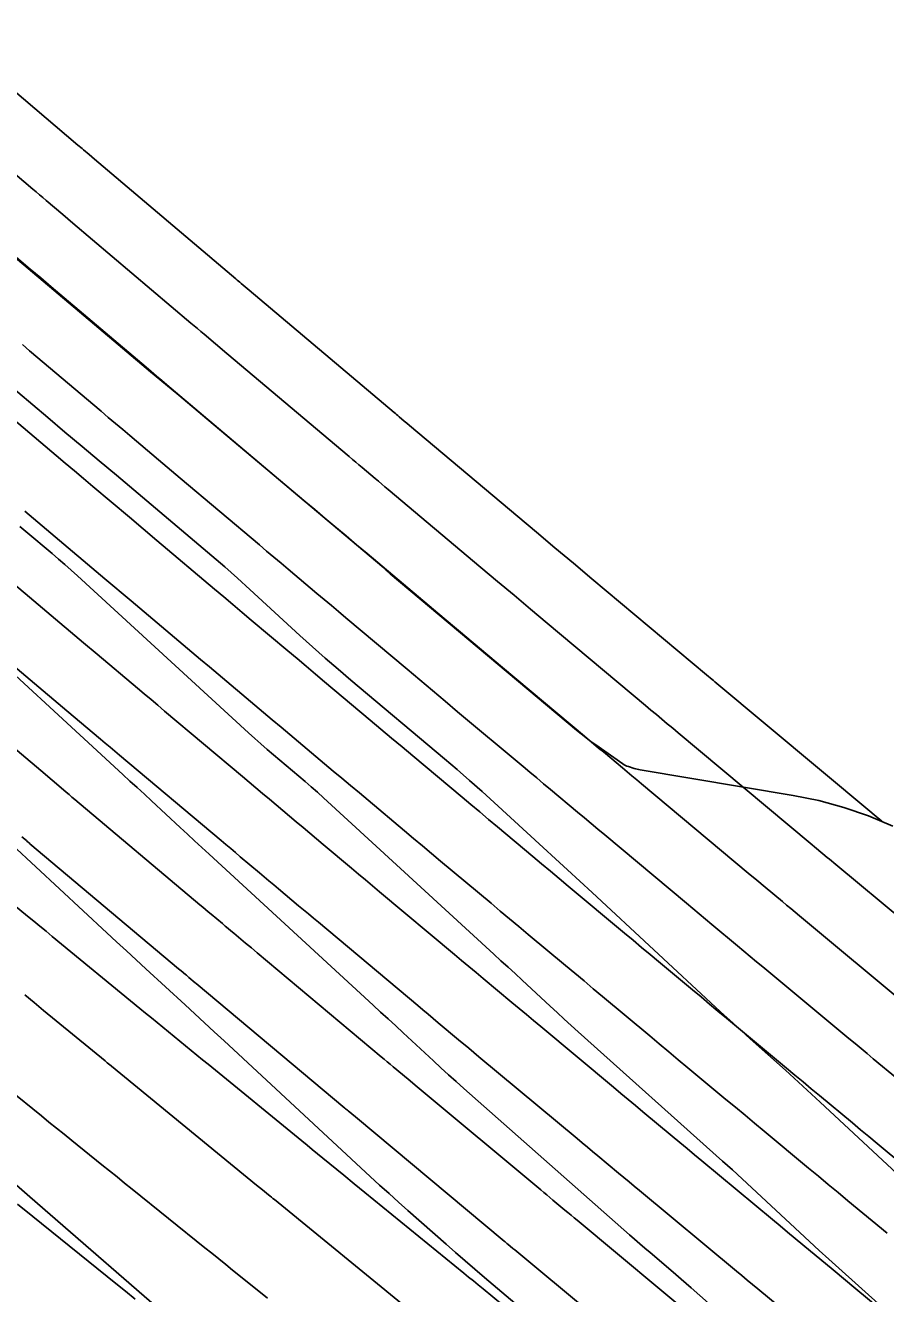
# Model space of a CAD drawing. Extents: x 1005228 to 1008882, y 1883389 to 1885754.
# Drawn here: x 1007324.4 to 1007365.6, y 1885188.6 to 1885249.3 of the extents above; entities that cross this region are included whole.
import ezdxf

# ---------------------------------------------------------------- set-up
doc = ezdxf.new("R2010")
doc.units = 0
for name, color, linetype in [('ATDIMS', 7, 'Continuous'), ('C-ANNO-NOTE', 7, 'Continuous'), ('S_BRIDGE', 7, 'Continuous'), ('TSOBSTACLE', 7, 'Continuous')]:
    doc.layers.add(name, color=color, linetype=linetype)

msp = doc.modelspace()

# ---------------------------------------------------------------- linework, layer by layer
at = {"layer": 'ATDIMS'}
for points in [[(1007369.786, 1885203.681), (1007363.191, 1885209.167), (1007363.088, 1885209.253), (1007362.985, 1885209.338), (1007362.883, 1885209.424), (1007362.78, 1885209.509), (1007362.267, 1885209.937), (1007361.96, 1885210.194), (1007355.646, 1885215.467), (1007355.515, 1885215.576), (1007355.385, 1885215.685), (1007355.255, 1885215.794), (1007355.125, 1885215.903), (1007354.604, 1885216.339), (1007354.344, 1885216.557), (1007354.083, 1885216.775), (1007349.381, 1885220.717), (1007348.589, 1885221.381), (1007347.797, 1885222.046), (1007347.005, 1885222.711), (1007346.214, 1885223.376), (1007341.777, 1885227.107), (1007341.621, 1885227.238), (1007341.465, 1885227.369), (1007341.309, 1885227.5), (1007341.153, 1885227.631), (1007340.53, 1885228.156), (1007340.374, 1885228.287), (1007340.219, 1885228.418), (1007340.063, 1885228.549), (1007339.907, 1885228.681), (1007334.062, 1885233.613), (1007332.965, 1885234.54), (1007332.808, 1885234.672), (1007332.651, 1885234.804), (1007332.494, 1885234.937), (1007332.338, 1885235.07), (1007326.691, 1885239.852), (1007326.212, 1885240.258), (1007325.415, 1885240.934), (1007325.255, 1885241.069), (1007325.096, 1885241.204), (1007324.936, 1885241.339), (1007324.777, 1885241.475), (1007319.146, 1885246.26)], [(1007367.785, 1885185.852), (1007364.148, 1885188.867), (1007363.06, 1885189.769), (1007361.609, 1885190.972), (1007361.247, 1885191.273), (1007360.884, 1885191.573), (1007360.522, 1885191.874), (1007360.16, 1885192.176), (1007356.776, 1885194.991), (1007356.423, 1885195.285), (1007356.071, 1885195.578), (1007355.719, 1885195.871), (1007355.366, 1885196.164), (1007353.957, 1885197.336), (1007353.605, 1885197.63), (1007353.253, 1885197.923), (1007352.901, 1885198.217), (1007352.549, 1885198.51), (1007349.074, 1885201.411), (1007348.73, 1885201.699), (1007348.386, 1885201.986), (1007348.042, 1885202.274), (1007347.697, 1885202.561), (1007346.32, 1885203.711), (1007345.976, 1885203.998), (1007345.632, 1885204.286), (1007345.288, 1885204.574), (1007344.945, 1885204.862), (1007341.358, 1885207.867), (1007341.025, 1885208.147), (1007340.691, 1885208.426), (1007340.358, 1885208.706), (1007340.024, 1885208.985), (1007338.669, 1885210.121), (1007338.346, 1885210.392), (1007338.023, 1885210.663), (1007337.701, 1885210.934), (1007337.378, 1885211.205), (1007336.088, 1885212.29), (1007335.766, 1885212.561), (1007335.443, 1885212.832), (1007335.121, 1885213.104), (1007334.798, 1885213.375), (1007331.073, 1885216.51), (1007330.749, 1885216.782), (1007330.427, 1885217.054), (1007330.104, 1885217.326), (1007329.781, 1885217.598), (1007327.845, 1885219.232), (1007327.199, 1885219.777), (1007323.484, 1885222.912)], [(1007324.041, 1885192.921), (1007324.78, 1885192.325), (1007328.75, 1885189.125), (1007329.213, 1885188.752), (1007329.676, 1885188.378)]]:
    msp.add_lwpolyline(points, dxfattribs=at)
at = {"layer": 'C-ANNO-NOTE'}
for points in [[(1007365.918, 1885211.004), (1007364.76, 1885211.49), (1007363.578, 1885211.897), (1007362.372, 1885212.224), (1007361.142, 1885212.471), (1007353.83, 1885213.696), (1007353.758, 1885213.709), (1007353.687, 1885213.725), (1007353.616, 1885213.743), (1007353.545, 1885213.763), (1007353.265, 1885213.85), (1007353.196, 1885213.874), (1007353.13, 1885213.903), (1007353.066, 1885213.938), (1007353.005, 1885213.977), (1007351.704, 1885214.889), (1007351.47, 1885215.058), (1007351.239, 1885215.231), (1007351.012, 1885215.41), (1007350.788, 1885215.593), (1007341.876, 1885223.079), (1007341.85, 1885223.101), (1007341.823, 1885223.124), (1007341.797, 1885223.147), (1007341.771, 1885223.171), (1007341.668, 1885223.265), (1007341.642, 1885223.289), (1007341.616, 1885223.312), (1007341.59, 1885223.335), (1007341.563, 1885223.358), (1007333.096, 1885230.481), (1007331.751, 1885231.612), (1007330.406, 1885232.743), (1007329.062, 1885233.875), (1007327.717, 1885235.006), (1007319.825, 1885241.648)], [(1007321.884, 1885233.58), (1007325.488, 1885230.547), (1007326.308, 1885229.857), (1007327.128, 1885229.167), (1007327.948, 1885228.477), (1007328.768, 1885227.787), (1007332.721, 1885224.462), (1007333.339, 1885223.936), (1007333.952, 1885223.403), (1007334.559, 1885222.864), (1007335.16, 1885222.319), (1007337.553, 1885220.123), (1007338.154, 1885219.577), (1007338.761, 1885219.039), (1007339.374, 1885218.506), (1007339.993, 1885217.981), (1007344.464, 1885214.225), (1007345.069, 1885213.711), (1007345.669, 1885213.191), (1007346.263, 1885212.663), (1007346.851, 1885212.13), (1007349.191, 1885209.981), (1007349.776, 1885209.444), (1007350.36, 1885208.905), (1007350.943, 1885208.366), (1007351.526, 1885207.827), (1007357.431, 1885202.349), (1007357.845, 1885201.966), (1007358.262, 1885201.585), (1007358.679, 1885201.206), (1007359.099, 1885200.829), (1007360.779, 1885199.323), (1007361.199, 1885198.945), (1007361.616, 1885198.566), (1007362.031, 1885198.184), (1007362.445, 1885197.801), (1007370.68, 1885190.124)], [(1007368.672, 1885185.058), (1007363.331, 1885189.857), (1007362.863, 1885190.279), (1007362.398, 1885190.703), (1007361.934, 1885191.13), (1007361.473, 1885191.558), (1007359.63, 1885193.275), (1007359.168, 1885193.704), (1007358.705, 1885194.13), (1007358.239, 1885194.553), (1007357.771, 1885194.975), (1007350.869, 1885201.159), (1007350.529, 1885201.465), (1007350.191, 1885201.772), (1007349.854, 1885202.08), (1007349.518, 1885202.391), (1007348.177, 1885203.634), (1007347.842, 1885203.945), (1007347.506, 1885204.255), (1007347.17, 1885204.565), (1007346.834, 1885204.874), (1007338.684, 1885212.355), (1007338.391, 1885212.621), (1007338.095, 1885212.884), (1007337.796, 1885213.143), (1007337.495, 1885213.4), (1007336.282, 1885214.418), (1007335.981, 1885214.674), (1007335.682, 1885214.933), (1007335.386, 1885215.196), (1007335.093, 1885215.462), (1007326.902, 1885222.977), (1007326.605, 1885223.247), (1007326.304, 1885223.514), (1007326.001, 1885223.778), (1007325.695, 1885224.038), (1007324.44, 1885225.094), (1007324.144, 1885225.342)], [(1007321.504, 1885212.22), (1007328.315, 1885205.903), (1007328.782, 1885205.471), (1007329.248, 1885205.04), (1007329.715, 1885204.609), (1007330.183, 1885204.178), (1007332.054, 1885202.457), (1007332.522, 1885202.026), (1007332.989, 1885201.595), (1007333.456, 1885201.163), (1007333.922, 1885200.731), (1007340.916, 1885194.246), (1007341.363, 1885193.834), (1007341.813, 1885193.425), (1007342.265, 1885193.018), (1007342.719, 1885192.614), (1007344.542, 1885191.004), (1007344.999, 1885190.603), (1007345.458, 1885190.204), (1007345.918, 1885189.807), (1007346.381, 1885189.413), (1007351.889, 1885184.746)], [(1007332.046, 1885186.825), (1007324.637, 1885193.264), (1007323.348, 1885194.385)]]:
    msp.add_lwpolyline(points, dxfattribs=at)
at = {"layer": 'S_BRIDGE'}
msp.add_lwpolyline([(1007321.047, 1885220.865), (1007329.074, 1885213.479), (1007329.419, 1885213.161), (1007329.764, 1885212.843), (1007330.108, 1885212.525), (1007330.452, 1885212.207), (1007331.826, 1885210.932), (1007332.17, 1885210.613), (1007332.515, 1885210.295), (1007332.859, 1885209.977), (1007333.204, 1885209.659), (1007341.048, 1885202.443), (1007341.41, 1885202.11), (1007341.771, 1885201.776), (1007342.132, 1885201.443), (1007342.493, 1885201.108), (1007343.935, 1885199.771), (1007344.296, 1885199.438), (1007344.66, 1885199.107), (1007345.025, 1885198.778), (1007345.393, 1885198.452), (1007353.317, 1885191.453), (1007353.561, 1885191.238), (1007353.807, 1885191.025), (1007354.053, 1885190.813), (1007354.301, 1885190.602), (1007355.293, 1885189.761), (1007355.541, 1885189.55), (1007355.787, 1885189.337), (1007356.033, 1885189.124), (1007356.277, 1885188.909), (1007365.145, 1885181.052)], dxfattribs=at)
at = {"layer": 'TSOBSTACLE'}
for points in [[(1007365.385, 1885211.244), (1007364.932, 1885211.621), (1007364.918, 1885211.633), (1007357.401, 1885217.91), (1007357.336, 1885217.964), (1007357.27, 1885218.019), (1007357.009, 1885218.238), (1007351.524, 1885222.836), (1007350.638, 1885223.579), (1007349.752, 1885224.322), (1007348.866, 1885225.066), (1007347.981, 1885225.81), (1007342.793, 1885230.173), (1007342.67, 1885230.277), (1007342.546, 1885230.38), (1007342.3, 1885230.587), (1007342.239, 1885230.639), (1007342.177, 1885230.691), (1007342.116, 1885230.743), (1007342.054, 1885230.795), (1007335.117, 1885236.648), (1007334.739, 1885236.967), (1007334.676, 1885237.021), (1007334.613, 1885237.074), (1007334.55, 1885237.127), (1007334.487, 1885237.18), (1007327.727, 1885242.907), (1007327.461, 1885243.132), (1007327.195, 1885243.357), (1007327.128, 1885243.414), (1007327.062, 1885243.47), (1007326.996, 1885243.526), (1007326.929, 1885243.583), (1007320.189, 1885249.311)], [(1007323.634, 1885238.51), (1007324.645, 1885237.654), (1007325.15, 1885237.226), (1007325.656, 1885236.798), (1007330.188, 1885232.959), (1007330.438, 1885232.747), (1007330.689, 1885232.535), (1007330.939, 1885232.323), (1007331.19, 1885232.112), (1007332.944, 1885230.632), (1007337.761, 1885226.567), (1007338.01, 1885226.356), (1007338.26, 1885226.145), (1007338.51, 1885225.935), (1007338.76, 1885225.724), (1007339.761, 1885224.883), (1007340.011, 1885224.672), (1007340.261, 1885224.462), (1007340.511, 1885224.251), (1007340.761, 1885224.041), (1007344.447, 1885220.942), (1007345.144, 1885220.355), (1007345.842, 1885219.769), (1007346.54, 1885219.183), (1007347.239, 1885218.597), (1007351.158, 1885215.313), (1007351.386, 1885215.122), (1007351.613, 1885214.931), (1007351.841, 1885214.74), (1007352.069, 1885214.549), (1007352.979, 1885213.786), (1007353.207, 1885213.596), (1007353.435, 1885213.405), (1007353.662, 1885213.214), (1007353.89, 1885213.024), (1007359.001, 1885208.756), (1007359.409, 1885208.416), (1007359.816, 1885208.076), (1007360.631, 1885207.395), (1007360.835, 1885207.225), (1007361.039, 1885207.055), (1007361.243, 1885206.885), (1007361.447, 1885206.715), (1007366.802, 1885202.26)], [(1007366.133, 1885198.914), (1007364.976, 1885199.877), (1007364.687, 1885200.118), (1007364.397, 1885200.358), (1007364.108, 1885200.599), (1007363.819, 1885200.84), (1007359.703, 1885204.264), (1007359.397, 1885204.518), (1007359.092, 1885204.772), (1007358.787, 1885205.026), (1007358.482, 1885205.281), (1007357.263, 1885206.299), (1007356.958, 1885206.554), (1007356.653, 1885206.808), (1007356.348, 1885207.063), (1007356.043, 1885207.318), (1007352.135, 1885210.581), (1007351.809, 1885210.853), (1007351.484, 1885211.125), (1007351.159, 1885211.398), (1007350.834, 1885211.67), (1007349.533, 1885212.76), (1007349.208, 1885213.032), (1007348.883, 1885213.305), (1007348.558, 1885213.577), (1007348.233, 1885213.85), (1007345.096, 1885216.478), (1007344.492, 1885216.985), (1007343.888, 1885217.493), (1007343.283, 1885218), (1007342.679, 1885218.508), (1007339.745, 1885220.975), (1007339.401, 1885221.265), (1007339.056, 1885221.554), (1007338.712, 1885221.844), (1007338.368, 1885222.134), (1007336.99, 1885223.293), (1007336.646, 1885223.583), (1007336.302, 1885223.873), (1007335.958, 1885224.163), (1007335.614, 1885224.453), (1007331.825, 1885227.65), (1007330.792, 1885228.522), (1007329.415, 1885229.684), (1007329.071, 1885229.975), (1007328.726, 1885230.266), (1007328.382, 1885230.556), (1007328.039, 1885230.848), (1007324.62, 1885233.743), (1007324.274, 1885234.036)], [(1007368.632, 1885192.944), (1007365.557, 1885195.493), (1007365.163, 1885195.82), (1007364.769, 1885196.147), (1007364.376, 1885196.474), (1007363.982, 1885196.801), (1007362.409, 1885198.11), (1007362.015, 1885198.438), (1007361.622, 1885198.765), (1007361.228, 1885199.092), (1007360.835, 1885199.419), (1007357.959, 1885201.812), (1007357.552, 1885202.151), (1007357.146, 1885202.489), (1007356.74, 1885202.828), (1007356.333, 1885203.167), (1007354.709, 1885204.523), (1007354.303, 1885204.862), (1007353.897, 1885205.201), (1007353.491, 1885205.54), (1007353.085, 1885205.879), (1007350.38, 1885208.138), (1007349.957, 1885208.492), (1007349.534, 1885208.846), (1007349.111, 1885209.2), (1007348.688, 1885209.554), (1007346.997, 1885210.97), (1007346.575, 1885211.324), (1007346.152, 1885211.679), (1007345.73, 1885212.033), (1007345.307, 1885212.387), (1007342.954, 1885214.359), (1007342.443, 1885214.788), (1007341.933, 1885215.216), (1007341.422, 1885215.645), (1007340.912, 1885216.074), (1007338.729, 1885217.909), (1007338.291, 1885218.278), (1007337.852, 1885218.647), (1007337.413, 1885219.016), (1007336.975, 1885219.385), (1007335.22, 1885220.861), (1007334.782, 1885221.23), (1007334.344, 1885221.6), (1007333.905, 1885221.969), (1007333.467, 1885222.339), (1007330.707, 1885224.668), (1007329.393, 1885225.777), (1007327.64, 1885227.256), (1007327.202, 1885227.626), (1007326.764, 1885227.996), (1007326.326, 1885228.366), (1007325.889, 1885228.737), (1007323.584, 1885230.689)], [(1007365.646, 1885191.522), (1007363.766, 1885193.081), (1007363.296, 1885193.47), (1007362.827, 1885193.86), (1007362.357, 1885194.25), (1007361.888, 1885194.64), (1007359.758, 1885196.413), (1007359.302, 1885196.792), (1007358.846, 1885197.171), (1007358.391, 1885197.551), (1007357.935, 1885197.93), (1007356.111, 1885199.447), (1007355.655, 1885199.827), (1007355.199, 1885200.206), (1007354.744, 1885200.586), (1007354.288, 1885200.966), (1007352.031, 1885202.851), (1007351.586, 1885203.222), (1007351.142, 1885203.594), (1007350.697, 1885203.965), (1007350.252, 1885204.337), (1007348.472, 1885205.823), (1007348.028, 1885206.194), (1007347.583, 1885206.566), (1007347.138, 1885206.938), (1007346.694, 1885207.31), (1007344.283, 1885209.331), (1007343.852, 1885209.692), (1007343.422, 1885210.053), (1007342.991, 1885210.413), (1007342.561, 1885210.774), (1007340.811, 1885212.24), (1007340.395, 1885212.59), (1007339.978, 1885212.94), (1007339.562, 1885213.289), (1007339.145, 1885213.639), (1007337.48, 1885215.04), (1007337.064, 1885215.39), (1007336.647, 1885215.74), (1007336.231, 1885216.09), (1007335.815, 1885216.44), (1007333.218, 1885218.626), (1007332.801, 1885218.976), (1007332.385, 1885219.327), (1007331.969, 1885219.678), (1007331.553, 1885220.029), (1007329.473, 1885221.784), (1007328.225, 1885222.837), (1007325.632, 1885225.025), (1007325.217, 1885225.376), (1007324.802, 1885225.726), (1007324.387, 1885226.077)], [(1007360.474, 1885188.016), (1007359.452, 1885188.863), (1007359.197, 1885189.075), (1007358.941, 1885189.287), (1007358.686, 1885189.499), (1007358.431, 1885189.711), (1007353.793, 1885193.57), (1007353.544, 1885193.777), (1007353.296, 1885193.984), (1007353.047, 1885194.191), (1007352.798, 1885194.398), (1007351.803, 1885195.226), (1007351.555, 1885195.433), (1007351.306, 1885195.64), (1007351.057, 1885195.847), (1007350.809, 1885196.054), (1007346.117, 1885199.972), (1007345.63, 1885200.379), (1007345.143, 1885200.786), (1007344.169, 1885201.599), (1007343.925, 1885201.803), (1007343.682, 1885202.006), (1007343.438, 1885202.21), (1007343.195, 1885202.414), (1007338.434, 1885206.404), (1007338.197, 1885206.602), (1007337.961, 1885206.8), (1007337.724, 1885206.998), (1007337.488, 1885207.197), (1007336.527, 1885208.002), (1007336.298, 1885208.194), (1007336.069, 1885208.386), (1007335.84, 1885208.579), (1007335.611, 1885208.771), (1007334.696, 1885209.54), (1007334.467, 1885209.733), (1007334.239, 1885209.925), (1007334.01, 1885210.117), (1007333.781, 1885210.31), (1007328.927, 1885214.394), (1007328.698, 1885214.588), (1007328.468, 1885214.781), (1007328.238, 1885214.975), (1007328.009, 1885215.168), (1007326.403, 1885216.523), (1007321.336, 1885220.799)], [(1007356.703, 1885187.246), (1007350.811, 1885192.149), (1007350.665, 1885192.27), (1007350.52, 1885192.391), (1007350.375, 1885192.511), (1007350.23, 1885192.632), (1007349.649, 1885193.115), (1007349.504, 1885193.236), (1007349.359, 1885193.357), (1007349.214, 1885193.478), (1007349.069, 1885193.599), (1007343.16, 1885198.533), (1007342.731, 1885198.891), (1007342.017, 1885199.488), (1007341.874, 1885199.607), (1007341.731, 1885199.726), (1007341.588, 1885199.846), (1007341.445, 1885199.965), (1007335.509, 1885204.94), (1007335.23, 1885205.174), (1007334.951, 1885205.408), (1007334.384, 1885205.883), (1007334.249, 1885205.997), (1007334.114, 1885206.11), (1007333.979, 1885206.223), (1007333.844, 1885206.337), (1007333.304, 1885206.791), (1007333.169, 1885206.904), (1007333.034, 1885207.018), (1007332.899, 1885207.131), (1007332.764, 1885207.245), (1007326.782, 1885212.279), (1007326.646, 1885212.393), (1007326.509, 1885212.508), (1007326.373, 1885212.623), (1007326.237, 1885212.738), (1007325.148, 1885213.657), (1007319.188, 1885218.686)], [(1007324.251, 1885210.488), (1007324.465, 1885210.308), (1007324.508, 1885210.271), (1007324.551, 1885210.235), (1007324.594, 1885210.199), (1007324.637, 1885210.163), (1007331.747, 1885204.18), (1007331.871, 1885204.076), (1007332.077, 1885203.903), (1007332.118, 1885203.868), (1007332.159, 1885203.833), (1007332.2, 1885203.799), (1007332.242, 1885203.764), (1007332.542, 1885203.512), (1007332.585, 1885203.477), (1007339.696, 1885197.517), (1007339.738, 1885197.482), (1007339.78, 1885197.447), (1007339.823, 1885197.411), (1007339.865, 1885197.376), (1007340.203, 1885197.094), (1007347.33, 1885191.143), (1007347.371, 1885191.108), (1007347.413, 1885191.074), (1007347.454, 1885191.039), (1007347.496, 1885191.004), (1007347.745, 1885190.797), (1007347.828, 1885190.728), (1007354.974, 1885184.782)], [(1007347.246, 1885188.109), (1007346.316, 1885188.864), (1007346.084, 1885189.053), (1007345.851, 1885189.242), (1007345.619, 1885189.431), (1007345.387, 1885189.621), (1007340.657, 1885193.479), (1007340.154, 1885193.889), (1007339.651, 1885194.3), (1007338.645, 1885195.121), (1007338.393, 1885195.326), (1007338.142, 1885195.531), (1007337.89, 1885195.737), (1007337.639, 1885195.942), (1007333.163, 1885199.607), (1007332.891, 1885199.83), (1007332.619, 1885200.053), (1007332.347, 1885200.275), (1007332.075, 1885200.498), (1007330.987, 1885201.389), (1007330.715, 1885201.611), (1007330.443, 1885201.834), (1007330.171, 1885202.057), (1007329.899, 1885202.28), (1007325.698, 1885205.73), (1007325.403, 1885205.972), (1007325.109, 1885206.214), (1007324.814, 1885206.455), (1007324.52, 1885206.697), (1007323.342, 1885207.665)], [(1007324.384, 1885202.925), (1007324.833, 1885202.558), (1007325.283, 1885202.189), (1007328.231, 1885199.767), (1007328.333, 1885199.682), (1007328.462, 1885199.577), (1007328.513, 1885199.535), (1007328.539, 1885199.514), (1007335.478, 1885193.833), (1007335.763, 1885193.6), (1007336.048, 1885193.367), (1007336.119, 1885193.309), (1007336.19, 1885193.25), (1007336.262, 1885193.192), (1007336.333, 1885193.134), (1007342.767, 1885187.886)], [(1007323.605, 1885198.415), (1007325.185, 1885197.136), (1007325.546, 1885196.844), (1007325.908, 1885196.552), (1007326.27, 1885196.26), (1007326.631, 1885195.968), (1007328.079, 1885194.801), (1007328.441, 1885194.509), (1007328.803, 1885194.218), (1007329.165, 1885193.926), (1007329.526, 1885193.634), (1007332.997, 1885190.836), (1007333.331, 1885190.567), (1007333.665, 1885190.299), (1007333.999, 1885190.03), (1007334.333, 1885189.762), (1007335.669, 1885188.688), (1007336.003, 1885188.42)]]:
    msp.add_lwpolyline(points, dxfattribs=at)

doc.saveas('drawing.dxf')
